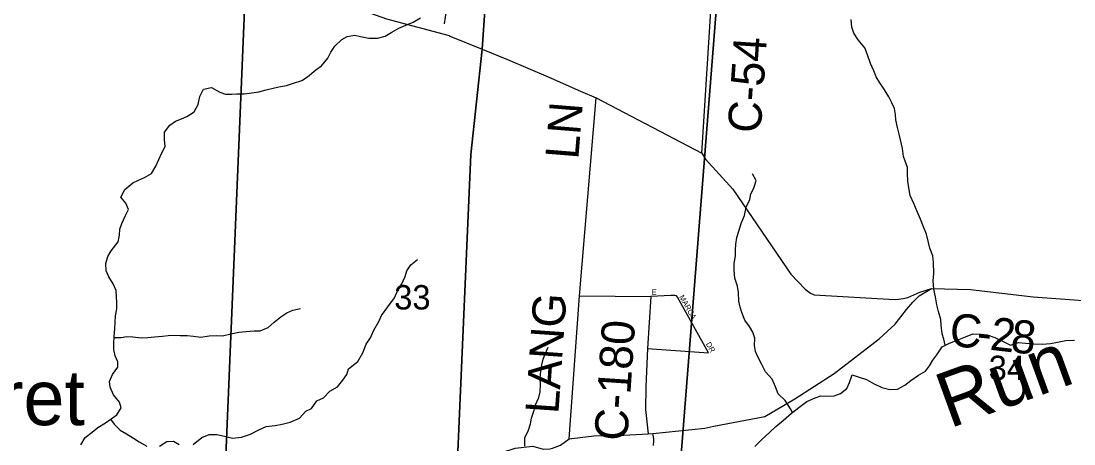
# Model space of a CAD drawing. Extents: x 1624196 to 2029251, y 146837 to 440034.
# Drawn here: x 1830840 to 1840391, y 316418 to 320251 of the extents above; entities that cross this region are included whole.
import ezdxf

# ---------------------------------------------------------------- set-up
doc = ezdxf.new("R2010")
doc.units = 0
for name, color, linetype in [('GM_X_County_Road', 7, 'Continuous'), ('GM_X_County_Road_Text', 7, 'Continuous'), ('GM_X_Minor_River', 7, 'Continuous'), ('GM_X_Minor_River_Text', 7, 'Continuous'), ('GM_X_Section', 7, 'Continuous'), ('GM_X_Section_Text', 7, 'Continuous'), ('GM_X_State_Route', 7, 'Continuous'), ('GM_X_Township', 7, 'Continuous'), ('GM_X_Township_Road', 7, 'Continuous'), ('GM_X_Township_Subdivision', 7, 'Continuous'), ('GM_X_Township_Subdivision_Text', 7, 'Continuous')]:
    doc.layers.add(name, color=color, linetype=linetype)

msp = doc.modelspace()

# ---------------------------------------------------------------- linework, layer by layer
at = {"layer": 'GM_X_County_Road'}
for points in [[(1837014.2, 319052.5), (1837192.5, 321876.7)], [(1835811.9, 316464.7), (1835906.7, 317759.7), (1836056.1, 319554.5)], [(1836056.1, 319554.5), (1837014.2, 319052.5), (1837048.1, 319000), (1837297.7, 318726.6), (1837824, 317955.4), (1837953.9, 317820.8), (1838001.2, 317785.3), (1838033.2, 317769.9), (1838764.4, 317727.4), (1838798.4, 317730.6), (1838840.7, 317736.5), (1838884.5, 317744), (1838992.4, 317792.6), (1839099.2, 317827.9), (1839452.9, 317816.9), (1840022, 317751.5), (1840847.5, 317689.4)], [(1837123.8, 316577.5), (1837124.5, 316577.7), (1837587.7, 316665.2), (1837859.3, 316826.9), (1838214.7, 317055.1), (1838623.8, 317369.9), (1838769.4, 317504.9), (1838873, 317635.7), (1838930.7, 317702.1), (1838986.5, 317760.5), (1839099.2, 317827.9)], [(1834719.7, 316185.1), (1834796.2, 316210.2), (1834894.9, 316242.6), (1835210, 316342.8), (1835322, 316381.1), (1835484, 316398.8), (1835576.2, 316370.8), (1835636.9, 316374.7), (1835660.3, 316379.2), (1835732.3, 316405.6), (1835811.9, 316464.7), (1836036.3, 316491.3), (1836254.6, 316494.4), (1836528.6, 316509), (1836570.9, 316511.7), (1837043.4, 316562.3), (1837123.8, 316577.5)]]:
    msp.add_lwpolyline(points, dxfattribs=at)
at = {"layer": 'GM_X_Minor_River'}
for points in [[(1832117.9, 319056.1), (1832146.1, 319114.2), (1832140.3, 319178.4), (1832142.5, 319244.5), (1832188.7, 319308.5), (1832240.9, 319342.3), (1832295, 319364.2), (1832345.2, 319386.1), (1832411.4, 319427.9), (1832445.6, 319495.9), (1832461.9, 319566), (1832494.1, 319634), (1832568.2, 319649.8), (1832644.2, 319607.5), (1832696.2, 319587.2), (1832748.3, 319589.1), (1832798.4, 319592.9), (1832864.4, 319592.7), (1832934.6, 319600.4), (1832996.6, 319608.2), (1833064.8, 319628), (1833138.9, 319645.8), (1833193, 319657.6), (1833247.1, 319667.5), (1833311.3, 319687.3), (1833387.4, 319711.1), (1833437.6, 319747), (1833513.9, 319808.8), (1833564.1, 319846.7), (1833622.3, 319914.6), (1833650.5, 319968.7), (1833686.8, 320022.6), (1833749, 320084.6), (1833799.2, 320110.4), (1833867.3, 320124.2), (1833919.3, 320112), (1833995.3, 320095.7), (1834073.4, 320095.4), (1834141.6, 320113.2), (1834203.8, 320149.1), (1834268, 320187), (1834330.1, 320214.8), (1834396.3, 320240.6), (1834464.5, 320280.5)], [(1838846.2, 319023.3), (1838836.4, 319094.6), (1838816.6, 319174.9), (1838806.7, 319225), (1838790.9, 319285.2), (1838775.1, 319355.4), (1838771.2, 319405.5), (1838763.4, 319459.7), (1838739.5, 319509.8), (1838711.6, 319564), (1838661.8, 319642.4), (1838629.9, 319692.6), (1838598, 319746.8), (1838576.2, 319801), (1838546.3, 319867.3), (1838518.5, 319943.5), (1838494.7, 320009.7), (1838432.8, 320080.1), (1838395, 320140.3), (1838375.1, 320196.5), (1838371.3, 320264.7)], [(1831382.6, 316409.1), (1831420.4, 316477.3), (1831484.3, 316525.6), (1831536.2, 316565.8), (1831606, 316608), (1831657.9, 316646.2), (1831709.8, 316680.3), (1831747.6, 316746.5), (1831733.5, 316796.6), (1831677.4, 316864.5), (1831647.3, 316932.6), (1831643.1, 316982.7), (1831669, 317046.8), (1831718.8, 317113), (1831718.7, 317163.1), (1831694.6, 317215.1), (1831680.5, 317275.2), (1831682.3, 317329.3), (1831686.2, 317389.4), (1831692, 317465.5), (1831693.9, 317517.6), (1831697.8, 317579.7), (1831709.6, 317643.8), (1831709.5, 317699.9), (1831707.4, 317750), (1831703.2, 317808.1), (1831675.1, 317870.1), (1831637, 317934.1), (1831612.9, 317988.2), (1831610.7, 318052.3), (1831626.6, 318118.4), (1831658.4, 318168.5), (1831720.2, 318248.8), (1831734.1, 318311), (1831736, 318365), (1831755.8, 318415.2), (1831783.7, 318481.3), (1831815.5, 318543.5), (1831791.4, 318599.5), (1831745.3, 318653.5), (1831781.1, 318723.7), (1831852.9, 318786), (1831904.9, 318808.1), (1831958.8, 318832.3), (1832024.7, 318868.5), (1832062.5, 318936.7), (1832117.9, 319056.1)], [(1839224, 317312.1), (1839210.5, 317366.9), (1839196.4, 317416.9), (1839186.3, 317493), (1839182.1, 317545.1), (1839162, 317619.2), (1839147.8, 317679.2), (1839135.7, 317751.3), (1839119.5, 317821.4), (1839113.4, 317895.5), (1839119.2, 317963.6), (1839117, 318061.8), (1839110.9, 318121.8), (1839082.7, 318193.9), (1839072.6, 318243.9), (1839052.4, 318320), (1839026.3, 318386.1), (1838998.2, 318456.1), (1838970, 318524.1), (1838937.9, 318596.2), (1838905.7, 318670.2), (1838893.6, 318740.3), (1838885.4, 318800.4), (1838881.3, 318872.5), (1838881.2, 318922.6), (1838846.2, 319023.3)], [(1837838.1, 316703.5), (1837820.7, 316736.6), (1837770.5, 316810.6), (1837708.4, 316870.6), (1837684.3, 316934.6), (1837654.1, 317004.7), (1837594, 317072.6), (1837557.9, 317142.7), (1837523.7, 317206.7), (1837503.6, 317256.7), (1837493.5, 317308.8), (1837495.4, 317376.9), (1837477.3, 317430.9), (1837447.2, 317483), (1837405, 317540.9), (1837378.9, 317609), (1837362.8, 317659), (1837350.7, 317713.1), (1837348.5, 317789.2), (1837338.4, 317847.3), (1837314.2, 317921.3), (1837308.1, 317989.4), (1837309.9, 318053.5), (1837319.8, 318121.7), (1837321.6, 318173.7), (1837323.5, 318229.8), (1837333.4, 318290), (1837351.2, 318346.1), (1837371.1, 318416.2), (1837402.9, 318488.4), (1837418.7, 318562.6), (1837450.5, 318632.8), (1837460.4, 318684.9), (1837486.3, 318737), (1837508.1, 318805.2), (1837474, 318867.2)], [(1832402.1, 316413.5), (1832479.9, 316475.8), (1832545.8, 316504), (1832615.8, 316504.2), (1832685.8, 316488.3), (1832759.8, 316470.5), (1832839.7, 316478.6), (1832921.6, 316506.9), (1832997.5, 316545.1), (1833063.4, 316575.3), (1833145.3, 316585.5), (1833207.3, 316597.7), (1833281.2, 316615.9), (1833365.1, 316650.1), (1833422.9, 316714.4), (1833474.8, 316740.5), (1833524.6, 316808.8), (1833582.5, 316834.9), (1833642.4, 316897.2), (1833710.2, 316935.4), (1833760.1, 316995.6), (1833795.9, 317047.8), (1833809.8, 317097.9), (1833895.6, 317166.2), (1833941.4, 317244.4), (1833971.2, 317322.6), (1834011.1, 317378.8), (1834040.9, 317449), (1834084.7, 317529.2), (1834110.6, 317581.3), (1834166.4, 317661.6), (1834228.1, 317741.9), (1834258, 317812), (1834293.8, 317870.2), (1834323.7, 317936.4), (1834339.5, 317986.5), (1834375.4, 318040.7), (1834437.3, 318088.9)], [(1831685.7, 317381.8), (1831748.2, 317383.5), (1831800.1, 317391.7), (1831854.1, 317389.8), (1831930.1, 317380), (1831990.1, 317382.1), (1832050, 317388.2), (1832122, 317394.4), (1832173.9, 317400.5), (1832225.9, 317402.7), (1832283.9, 317400.8), (1832345.9, 317400.9), (1832405.8, 317395.1), (1832469.8, 317387.2), (1832545.8, 317397.4), (1832609.7, 317399.5), (1832667.7, 317397.7), (1832743.6, 317415.9), (1832815.6, 317430.1), (1832881.5, 317438.2), (1832953.5, 317442.4), (1833009.4, 317444.6), (1833081.3, 317474.8), (1833135.2, 317521), (1833197, 317569.2), (1833250.9, 317605.4), (1833306.9, 317629.5), (1833374.8, 317645.7)], [(1837497.6, 316393.4), (1837559.4, 316459.6), (1837633.2, 316523.9), (1837687.1, 316576.1), (1837754.9, 316634.3), (1837828.8, 316696.6), (1837896.6, 316746.8), (1837966.4, 316801.1), (1838042.3, 316837.3), (1838094.3, 316853.5), (1838148.2, 316851.6), (1838216.2, 316853.8), (1838272.1, 316875.9), (1838330, 316920.1), (1838355.9, 316976.3), (1838379.7, 317044.5), (1838443.7, 317024.6), (1838507.7, 317002.7), (1838573.8, 316966.8), (1838647.8, 316930.9), (1838721.8, 316911), (1838789.8, 316913.2), (1838857.7, 316951.4), (1838911.5, 316993.6), (1838981.4, 317041.9), (1839045.3, 317076.1), (1839081.1, 317126.2), (1839111, 317176.4), (1839146.9, 317226.5), (1839196.7, 317298.8), (1839262.6, 317331), (1839330.5, 317357.2), (1839406.4, 317389.4), (1839472.3, 317415.6), (1839548.3, 317413.8), (1839604.2, 317405.9), (1839674.3, 317382), (1839748.3, 317346.1), (1839816.3, 317312.2), (1839888.3, 317338.5), (1839950.2, 317330.6), (1840026.2, 317326.8), (1840104.2, 317322.9), (1840178.1, 317329.1), (1840242.1, 317341.3), (1840318, 317355.5), (1840395.9, 317359.7)], [(1835410.6, 316398.5), (1835408.5, 316472.6), (1835442.3, 316542.8), (1835460.2, 316598.9), (1835470, 316653), (1835493.9, 316723.2), (1835507.7, 316773.3), (1835537.6, 316837.5), (1835549.4, 316889.6), (1835551.3, 316957.7), (1835549.2, 317013.8), (1835555, 317081.9), (1835562.9, 317134), (1835576.8, 317186.1), (1835596.6, 317240.2), (1835620.5, 317294.4)], [(1831651.2, 316641.2), (1831686, 316596.1), (1831738.1, 316544.2), (1831796.2, 316508.3), (1831860.2, 316470.3), (1831912.3, 316436.4), (1831982.3, 316398.5)], [(1832096.3, 316396.8), (1832164.1, 316439), (1832224.1, 316443.2), (1832274.1, 316413.2)]]:
    msp.add_lwpolyline(points, dxfattribs=at)
at = {"layer": 'GM_X_Section'}
for points in [[(1828042.7, 321077.6), (1832892.1, 320934.1), (1832628.6, 314649), (1828477, 314760.9)], [(1832892.1, 320934.1), (1837198.7, 321037.3), (1836688.3, 314559.5), (1832628.6, 314649)], [(1842837.2, 320686.1), (1842499.4, 314329.7), (1836688.3, 314559.5), (1837198.7, 321037.3)]]:
    msp.add_lwpolyline(points, close=True, dxfattribs=at)
at = {"layer": 'GM_X_State_Route'}
for points in [[(1831116.9, 320899.6), (1831128.3, 320899.2), (1831828, 320874.5), (1831832.9, 320874.4), (1832351.2, 320833.2), (1832438, 320817.6), (1832569.2, 320793.9), (1832901.1, 320719.8), (1833352.7, 320556.9), (1833518.3, 320497.3), (1833856.2, 320375.6), (1834155.2, 320270), (1834722.8, 320119), (1834724.3, 320118.4)], [(1834724.3, 320118.4), (1835023.3, 319997.2), (1835252.9, 319903.3), (1835620.1, 319745), (1835914.1, 319616.5)], [(1835914.1, 319616.5), (1836056.1, 319554.5)]]:
    msp.add_lwpolyline(points, dxfattribs=at)
at = {"layer": 'GM_X_Township'}
for points in [[(1835691.2, 330125.1), (1835538, 327819), (1835413.9, 325945.9), (1835298.3, 324115.7), (1835284.8, 323777.9), (1835023.3, 319997.2), (1834920.8, 319041.8), (1834796.2, 316210.2), (1834797.6, 315862.7), (1834772.6, 314558.6), (1834899, 309099.5), (1834891.3, 306731.5), (1834820.6, 303869.6), (1830629, 303937.3), (1827260.8, 303991.7), (1826067.9, 304022.5), (1820878.8, 304196)], [(1842048.6, 303472), (1840045.9, 303555.7), (1838924.2, 303602.6), (1838765.1, 303609.2), (1838409.1, 303624.1), (1836845.7, 303669.3), (1836180.5, 303730.2), (1834820.6, 303869.6), (1834891.3, 306731.5), (1834899, 309099.5), (1834772.6, 314558.6), (1834797.6, 315862.7), (1834796.2, 316210.2), (1834920.8, 319041.8), (1835023.3, 319997.2), (1835284.8, 323777.9), (1835298.3, 324115.7), (1835413.9, 325945.9), (1835538, 327819), (1835691.2, 330125.1)]]:
    msp.add_lwpolyline(points, dxfattribs=at)
at = {"layer": 'GM_X_Township_Road'}
for points in [[(1835906.7, 317759.7), (1836553.2, 317754.7), (1836521.7, 317281.5), (1836506.9, 316934.6), (1836503.8, 316730.1), (1836528.6, 316509)], [(1836577.1, 316405.1), (1836579.2, 316445.2), (1836579.2, 316467.3), (1836570.9, 316511.7)]]:
    msp.add_lwpolyline(points, dxfattribs=at)
at = {"layer": 'GM_X_Township_Subdivision'}
for points in [[(1834681.8, 320226.2), (1834690.3, 320286.3), (1834796.7, 321043.2)], [(1836521.7, 317281.5), (1837075.6, 317244.4), (1836794, 317749.8), (1836786, 317759.3), (1836769.3, 317762.8), (1836735.2, 317764.3), (1836553.2, 317754.7)]]:
    msp.add_lwpolyline(points, dxfattribs=at)

# ---------------------------------------------------------------- texts
at = {"layer": 'GM_X_County_Road_Text'}
for s, rotation, p in [('C-54', 86.20829, (1837548.5, 319229.9)), ('LN', 85.36511, (1835894.4, 318992.3)), ('LANG', 86.03717, (1835713.9, 316685.3)), ('C', 355.52257, (1839256.2, 317305.1)), ('2', 353.38684, (1839621.3, 317272.4)), ('C-180', 86.14938, (1836338.5, 316439.7)), ('8', 354.15713, (1839809.3, 317250.6)), ('-', 353.5624, (1839499.2, 317286.2))]:
    msp.add_text(s, height=300, rotation=rotation, dxfattribs=at).set_placement(p)
at = {"layer": 'GM_X_Minor_River_Text'}
for s, rotation, p in [('Run', 20.00258, (1839261.7, 316556.3)), ('Margaret', 359.99773, (1828744.7, 316588.1))]:
    msp.add_text(s, height=499.99, rotation=rotation, dxfattribs=at).set_placement(p)
at = {"layer": 'GM_X_Section_Text'}
for s, p in [('33', (1834225.6, 317636.6)), ('34', (1839617.8, 316996.5))]:
    msp.add_text(s, height=221, rotation=0.00001, dxfattribs=at).set_placement(p)
at = {"layer": 'GM_X_Township_Subdivision_Text'}
for s, rotation, p in [('E', 0.00001, (1836562, 317768.9)), ('MARCA', 299.51162, (1836807.8, 317751)), ('DR', 299.35646, (1837049.8, 317324.1))]:
    msp.add_text(s, height=50, rotation=rotation, dxfattribs=at).set_placement(p)

doc.saveas('drawing.dxf')
